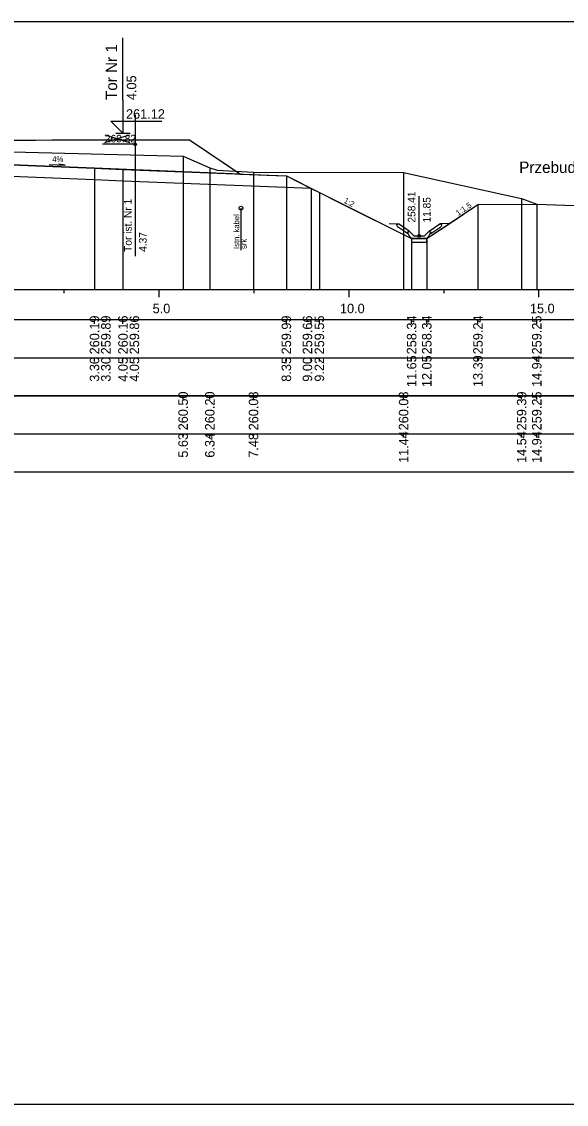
# Model space of a CAD drawing. Extents: x 6516023 to 6560129, y 5513077 to 5529206.
# Drawn here: x 6517581.85 to 6517596.18, y 5514551.66 to 5514580.16 of the extents above; entities that cross this region are included whole.
import ezdxf

# ---------------------------------------------------------------- set-up
doc = ezdxf.new("R2010")
doc.units = 0
for name, color, linetype in [('IR_default', 7, 'Continuous'), ('TOR_PRZEK_P-inne branze', 7, 'Continuous'), ('TOR_PRZEK_P-kable', 7, 'Continuous'), ('TOR_PRZEK_P-komponent', 7, 'Continuous'), ('TOR_PRZEK_P-odwodnienie', 7, 'Continuous'), ('TOR_PRZEK_P-opisy', 7, 'Continuous'), ('TOR_PRZEK_P-tabelka istniejace', 7, 'Continuous'), ('TOR_PRZEK_P-tabelka projektowane', 7, 'Continuous'), ('TOR_PRZEK_P-teren istniejacy', 7, 'Continuous'), ('TOR_PRZEK_P-tory istniejace', 7, 'Continuous'), ('TOR_PRZEK_P-tory projektowane', 7, 'Continuous'), ('TOR_PRZEK_P-uklad odniesienia', 7, 'Continuous'), ('TOR_PRZEK_P-warstwa ochronna I', 7, 'Continuous'), ('TOR_PRZEK_P-warstwa ochronna II', 7, 'Continuous'), ('TOR_RAMKI-ramka+tabelka 1', 7, 'Continuous')]:
    doc.layers.add(name, color=color, linetype=linetype)

msp = doc.modelspace()

# ---------------------------------------------------------------- linework, layer by layer
at = {"layer": 'IR_default'}
msp.add_lwpolyline([(6517581.429, 5514577.04), (6517582.213, 5514577.04), (6517582.64, 5514577.041), (6517582.763, 5514577.041), (6517585.479, 5514577.041), (6517586.263, 5514577.041), (6517587.307, 5514576.345), (6517587.608, 5514576.144), (6517588.543, 5514576.107), (6517588.813, 5514576.096), (6517589.488, 5514575.759), (6517589.683, 5514575.661), (6517590.224, 5514575.391), (6517592.11, 5514574.448), (6517592.199, 5514574.448), (6517592.51, 5514574.448), (6517592.641, 5514574.535), (6517593.095, 5514574.838), (6517593.856, 5514575.346), (6517595.404, 5514575.354)], dxfattribs=at)
at = {"layer": 'TOR_PRZEK_P-kable'}
msp.add_line((6517587.618, 5514575.247), (6517587.618, 5514574.137), dxfattribs=at)
msp.add_circle((6517587.618, 5514575.247), 0.05, dxfattribs=at)
at = {"layer": 'TOR_PRZEK_P-komponent'}
msp.add_lwpolyline([(6517574.213, 5514577.04), (6517577.713, 5514577.04), (6517578.713, 5514577.04), (6517582.213, 5514577.04), (6517582.763, 5514577.041), (6517586.263, 5514577.041), (6517587.608, 5514576.144), (6517583.763, 5514576.298), (6517580.463, 5514576.43), (6517579.713, 5514576.46), (6517578.513, 5514576.508), (6517577.913, 5514576.508), (6517576.713, 5514576.46), (6517575.963, 5514576.43), (6517573.128, 5514576.317)], close=True, dxfattribs=at)
at = {"layer": 'TOR_PRZEK_P-odwodnienie'}
for p, q in [((6517592.31, 5514574.518), (6517592.31, 5514575.562)), ((6517592.001, 5514574.577), (6517591.739, 5514574.751)), ((6517592.045, 5514574.644), (6517591.765, 5514574.83)), ((6517592.574, 5514574.644), (6517592.855, 5514574.83)), ((6517592.619, 5514574.577), (6517592.88, 5514574.751)), ((6517592.012, 5514574.594), (6517592.001, 5514574.577)), ((6517592.002, 5514574.613), (6517592.05, 5514574.637)), ((6517592.045, 5514574.644), (6517592.037, 5514574.631)), ((6517592.17, 5514574.518), (6517592.05, 5514574.637)), ((6517592.12, 5514574.448), (6517592.5, 5514574.448)), ((6517592.17, 5514574.518), (6517592.45, 5514574.518)), ((6517592.45, 5514574.518), (6517592.57, 5514574.637)), ((6517592.57, 5514574.637), (6517592.617, 5514574.613)), ((6517592.574, 5514574.644), (6517592.582, 5514574.631)), ((6517592.607, 5514574.594), (6517592.619, 5514574.577))]:
    msp.add_line(p, q, dxfattribs=at)
for points in [[(6517591.518, 5514574.842), (6517591.765, 5514574.83)], [(6517591.714, 5514574.804), (6517591.765, 5514574.83)], [(6517591.714, 5514574.804), (6517591.739, 5514574.751)], [(6517593.101, 5514574.842), (6517592.855, 5514574.83)], [(6517592.905, 5514574.804), (6517592.855, 5514574.83)], [(6517592.905, 5514574.804), (6517592.88, 5514574.751)], [(6517592.037, 5514574.631), (6517592.001, 5514574.612)], [(6517592.001, 5514574.612), (6517592.012, 5514574.594)], [(6517592.05, 5514574.518), (6517592.002, 5514574.613)], [(6517592.12, 5514574.448), (6517592.05, 5514574.518)], [(6517592.11, 5514574.448), (6517592.109, 5514574.448), (6517592.11, 5514574.448), (6517592.109, 5514574.447), (6517592.11, 5514574.448), (6517592.11, 5514574.447), (6517592.11, 5514574.448), (6517592.11, 5514574.448)], [(6517592.11, 5514574.448), (6517592.109, 5514574.448), (6517592.11, 5514574.448), (6517592.109, 5514574.447), (6517592.11, 5514574.448), (6517592.11, 5514574.447), (6517592.11, 5514574.448), (6517592.11, 5514574.448)], [(6517592.51, 5514574.448), (6517592.11, 5514574.448), (6517592.11, 5514574.348), (6517592.51, 5514574.348), (6517592.51, 5514574.448)], [(6517592.5, 5514574.448), (6517592.57, 5514574.518)], [(6517592.51, 5514574.448), (6517592.509, 5514574.448), (6517592.51, 5514574.448), (6517592.509, 5514574.447), (6517592.51, 5514574.448), (6517592.51, 5514574.447), (6517592.51, 5514574.448), (6517592.51, 5514574.448)], [(6517592.509, 5514574.448), (6517592.509, 5514574.448), (6517592.509, 5514574.448), (6517592.509, 5514574.447), (6517592.509, 5514574.448), (6517592.51, 5514574.447), (6517592.509, 5514574.448), (6517592.51, 5514574.448)], [(6517592.57, 5514574.518), (6517592.617, 5514574.613)], [(6517592.582, 5514574.631), (6517592.618, 5514574.612)], [(6517592.618, 5514574.612), (6517592.607, 5514574.594)]]:
    msp.add_lwpolyline(points, dxfattribs=at)
msp.add_circle((6517592.31, 5514574.518), 0.035, dxfattribs=at)
at = {"layer": 'TOR_PRZEK_P-opisy'}
msp.add_lwpolyline([(6517582.572, 5514576.398), (6517582.99, 5514576.378), (6517582.822, 5514576.407)], dxfattribs=at)
at = {"layer": 'TOR_PRZEK_P-tabelka istniejace'}
for p, q in [((6517586.095, 5514570.206), (6517586.095, 5514570.306)), ((6517586.798, 5514570.206), (6517586.798, 5514570.306)), ((6517587.948, 5514570.206), (6517587.948, 5514570.306)), ((6517591.899, 5514570.206), (6517591.899, 5514570.306)), ((6517595.006, 5514570.206), (6517595.006, 5514570.306)), ((6517595.404, 5514570.206), (6517595.404, 5514570.306)), ((6517541.663, 5514569.306), (6517625.463, 5514569.306)), ((6517586.095, 5514569.206), (6517586.095, 5514569.306)), ((6517586.798, 5514569.206), (6517586.798, 5514569.306)), ((6517587.948, 5514569.206), (6517587.948, 5514569.306)), ((6517591.899, 5514569.206), (6517591.899, 5514569.306)), ((6517595.006, 5514569.206), (6517595.006, 5514569.306)), ((6517595.404, 5514569.206), (6517595.404, 5514569.306))]:
    msp.add_line(p, q, dxfattribs=at)
for points in [[(6517586.095, 5514576.611), (6517586.095, 5514573.306), (6517586.095, 5514573.176), (6517586.095, 5514573.106)], [(6517586.798, 5514576.307), (6517586.798, 5514573.306), (6517586.798, 5514573.176), (6517586.798, 5514573.106)], [(6517587.948, 5514576.19), (6517587.948, 5514573.306), (6517587.948, 5514573.176), (6517587.948, 5514573.106)], [(6517591.899, 5514576.186), (6517591.899, 5514573.306), (6517591.899, 5514573.176), (6517591.899, 5514573.106)], [(6517595.006, 5514575.498), (6517595.006, 5514573.306), (6517595.006, 5514573.176), (6517595.006, 5514573.106)]]:
    msp.add_lwpolyline(points, dxfattribs=at)
msp.add_lwpolyline([(6517541.663, 5514570.306), (6517541.663, 5514568.306), (6517625.463, 5514568.306), (6517625.463, 5514570.306)], close=True, dxfattribs=at)
at = {"layer": 'TOR_PRZEK_P-tabelka projektowane'}
for p, q in [((6517583.763, 5514572.206), (6517583.763, 5514572.306)), ((6517583.763, 5514572.206), (6517583.763, 5514572.306)), ((6517584.513, 5514572.206), (6517584.513, 5514572.306)), ((6517584.513, 5514572.206), (6517584.513, 5514572.306)), ((6517588.813, 5514572.206), (6517588.813, 5514572.306)), ((6517589.465, 5514572.206), (6517589.465, 5514572.306)), ((6517589.682, 5514572.206), (6517589.682, 5514572.306)), ((6517592.11, 5514572.206), (6517592.11, 5514572.306)), ((6517592.509, 5514572.206), (6517592.509, 5514572.306)), ((6517593.856, 5514572.206), (6517593.856, 5514572.306)), ((6517595.404, 5514572.206), (6517595.404, 5514572.306)), ((6517541.663, 5514571.306), (6517625.463, 5514571.306)), ((6517583.763, 5514571.206), (6517583.763, 5514571.306)), ((6517583.763, 5514571.206), (6517583.763, 5514571.306)), ((6517584.513, 5514571.206), (6517584.513, 5514571.306)), ((6517584.513, 5514571.206), (6517584.513, 5514571.306)), ((6517588.813, 5514571.206), (6517588.813, 5514571.306)), ((6517589.465, 5514571.206), (6517589.465, 5514571.306)), ((6517589.682, 5514571.206), (6517589.682, 5514571.306)), ((6517592.11, 5514571.206), (6517592.11, 5514571.306)), ((6517592.509, 5514571.206), (6517592.509, 5514571.306)), ((6517593.856, 5514571.206), (6517593.856, 5514571.306)), ((6517595.404, 5514571.206), (6517595.404, 5514571.306))]:
    msp.add_line(p, q, dxfattribs=at)
for points in [[(6517583.763, 5514576.298), (6517583.763, 5514573.306), (6517583.763, 5514573.176), (6517583.763, 5514573.106)], [(6517584.513, 5514576.268), (6517584.513, 5514573.306), (6517584.513, 5514573.176), (6517584.513, 5514573.106)], [(6517583.763, 5514575.998), (6517583.763, 5514573.306), (6517583.763, 5514573.176), (6517583.763, 5514573.106)], [(6517584.513, 5514575.968), (6517584.513, 5514573.306), (6517584.513, 5514573.176), (6517584.513, 5514573.106)], [(6517588.813, 5514576.096), (6517588.813, 5514573.306), (6517588.813, 5514573.176), (6517588.813, 5514573.106)], [(6517589.465, 5514575.77), (6517589.465, 5514573.306), (6517589.465, 5514573.176), (6517589.465, 5514573.106)], [(6517589.682, 5514575.661), (6517589.682, 5514573.306), (6517589.682, 5514573.176), (6517589.682, 5514573.106)], [(6517593.856, 5514575.339), (6517593.856, 5514573.106)], [(6517595.404, 5514575.354), (6517595.404, 5514573.306), (6517595.404, 5514573.176), (6517595.404, 5514573.106)], [(6517592.11, 5514574.448), (6517592.11, 5514573.306), (6517592.11, 5514573.176), (6517592.11, 5514573.106)], [(6517592.509, 5514574.448), (6517592.509, 5514573.306), (6517592.509, 5514573.176), (6517592.509, 5514573.106)]]:
    msp.add_lwpolyline(points, dxfattribs=at)
msp.add_lwpolyline([(6517541.663, 5514572.306), (6517541.663, 5514570.306), (6517625.463, 5514570.306), (6517625.463, 5514572.306)], close=True, dxfattribs=at)
at = {"layer": 'TOR_PRZEK_P-teren istniejacy'}
msp.add_lwpolyline([(6517566.122, 5514576.24), (6517569.673, 5514576.218), (6517572.488, 5514576.255), (6517572.693, 5514575.872), (6517572.772, 5514575.753), (6517572.846, 5514575.883), (6517573.123, 5514576.256), (6517573.43, 5514576.252), (6517574.409, 5514576.311), (6517575.123, 5514576.736), (6517575.365, 5514576.858), (6517578.134, 5514576.813), (6517586.095, 5514576.611), (6517586.798, 5514576.307), (6517586.996, 5514576.246), (6517587.948, 5514576.19), (6517591.899, 5514576.186), (6517595.006, 5514575.498), (6517595.404, 5514575.354), (6517596.633, 5514575.31)], dxfattribs=at)
at = {"layer": 'TOR_PRZEK_P-tory istniejace'}
for p, q in [((6517584.836, 5514577.702), (6517584.836, 5514573.982)), ((6517584.036, 5514576.974), (6517584.688, 5514577.177)), ((6517584.036, 5514577.177), (6517584.688, 5514576.974)), ((6517584.836, 5514576.927), (6517583.97, 5514576.927))]:
    msp.add_line(p, q, dxfattribs=at)
msp.add_circle((6517584.836, 5514576.927), 0.035, dxfattribs=at)
at = {"layer": 'TOR_PRZEK_P-tory projektowane'}
for p, q in [((6517584.513, 5514578.099), (6517584.513, 5514579.731)), ((6517584.513, 5514578.099), (6517584.513, 5514577.221)), ((6517584.513, 5514577.221), (6517584.194, 5514577.54)), ((6517584.194, 5514577.54), (6517585.538, 5514577.54)), ((6517584.321, 5514577.221), (6517584.705, 5514577.221))]:
    msp.add_line(p, q, dxfattribs=at)
at = {"layer": 'TOR_PRZEK_P-uklad odniesienia'}
for p, q in [((6517545.463, 5514573.106), (6517625.463, 5514573.106)), ((6517582.963, 5514573.006), (6517582.963, 5514573.106)), ((6517585.463, 5514572.906), (6517585.463, 5514573.106)), ((6517587.963, 5514573.006), (6517587.963, 5514573.106)), ((6517590.463, 5514572.906), (6517590.463, 5514573.106)), ((6517592.963, 5514573.006), (6517592.963, 5514573.106)), ((6517595.463, 5514572.906), (6517595.463, 5514573.106))]:
    msp.add_line(p, q, dxfattribs=at)
at = {"layer": 'TOR_PRZEK_P-warstwa ochronna I'}
msp.add_lwpolyline([(6517571.484, 5514575.951), (6517575.963, 5514576.13), (6517576.713, 5514576.16), (6517577.913, 5514576.208), (6517578.513, 5514576.208), (6517579.713, 5514576.16), (6517580.463, 5514576.13), (6517583.763, 5514575.998), (6517584.513, 5514575.968), (6517589.465, 5514575.77)], dxfattribs=at)
at = {"layer": 'TOR_PRZEK_P-warstwa ochronna II'}
msp.add_lwpolyline([(6517566.933, 5514576.235), (6517569.221, 5514574.71), (6517569.621, 5514574.71), (6517571.323, 5514575.844), (6517571.324, 5514575.844), (6517571.963, 5514576.27), (6517575.963, 5514576.43), (6517576.713, 5514576.46), (6517577.913, 5514576.508), (6517578.513, 5514576.508), (6517579.713, 5514576.46), (6517580.463, 5514576.43), (6517583.763, 5514576.298), (6517584.513, 5514576.268), (6517588.813, 5514576.096), (6517589.682, 5514575.661), (6517592.11, 5514574.448), (6517592.509, 5514574.448), (6517593.856, 5514575.346), (6517595.404, 5514575.354)], dxfattribs=at)
at = {"layer": 'TOR_RAMKI-ramka+tabelka 1'}
msp.add_lwpolyline([(6517452.013, 5514580.156), (6517699.513, 5514580.156), (6517699.513, 5514551.656), (6517452.013, 5514551.656)], close=True, dxfattribs=at)

# ---------------------------------------------------------------- texts
at = {"layer": 'TOR_PRZEK_P-inne branze'}
msp.add_text('Przebudowa i budowa układu drogowego', height=0.3, dxfattribs=at).set_placement((6517594.943, 5514576.173))
at = {"layer": 'TOR_PRZEK_P-kable'}
for s, height, p in [('Istn. kabel', 0.14999, (6517587.573, 5514574.173)), ('srk', 0.15, (6517587.767, 5514574.173))]:
    msp.add_text(s, height=height, rotation=90.0511, dxfattribs=at).set_placement(p)
at = {"layer": 'TOR_PRZEK_P-odwodnienie'}
for s, p in [('258.41', (6517592.21, 5514574.868)), ('11.85', (6517592.61, 5514574.868))]:
    msp.add_text(s, height=0.2, rotation=90, dxfattribs=at).set_placement(p)
at = {"layer": 'TOR_PRZEK_P-opisy'}
for s, rotation, p in [('4%', 359.8485, (6517582.651, 5514576.464)), ('1:2', 332.9299, (6517590.309, 5514575.396)), ('1:1,5', 34.0701, (6517593.337, 5514575.038))]:
    msp.add_text(s, height=0.15, rotation=rotation, dxfattribs=at).set_placement(p)
at = {"layer": 'TOR_PRZEK_P-tabelka istniejace'}
for s, p in [('260.50', (6517586.22, 5514569.398)), ('260.20', (6517586.923, 5514569.398)), ('260.08', (6517588.073, 5514569.398)), ('260.08', (6517592.024, 5514569.398)), ('259.39', (6517595.131, 5514569.398)), ('259.25', (6517595.529, 5514569.397)), ('5.63', (6517586.22, 5514568.678)), ('6.34', (6517586.923, 5514568.678)), ('7.48', (6517588.073, 5514568.677)), ('11.44', (6517592.024, 5514568.539)), ('14.54', (6517595.131, 5514568.539)), ('14.94', (6517595.529, 5514568.539))]:
    msp.add_text(s, height=0.25, rotation=90, dxfattribs=at).set_placement(p)
at = {"layer": 'TOR_PRZEK_P-tabelka projektowane'}
for s, p in [('260.19', (6517583.888, 5514571.398)), ('259.89', (6517584.188, 5514571.398)), ('260.16', (6517584.638, 5514571.398)), ('259.86', (6517584.938, 5514571.398)), ('259.99', (6517588.938, 5514571.398)), ('259.66', (6517589.493, 5514571.398)), ('259.55', (6517589.807, 5514571.397)), ('258.34', (6517592.235, 5514571.399)), ('258.34', (6517592.634, 5514571.399)), ('259.24', (6517593.981, 5514571.399)), ('259.25', (6517595.529, 5514571.397)), ('3.30', (6517583.888, 5514570.678)), ('3.30', (6517584.188, 5514570.678)), ('4.05', (6517584.638, 5514570.677)), ('4.05', (6517584.938, 5514570.677)), ('8.35', (6517588.938, 5514570.677)), ('9.00', (6517589.493, 5514570.678)), ('9.22', (6517589.807, 5514570.68)), ('11.65', (6517592.235, 5514570.537)), ('12.05', (6517592.634, 5514570.537)), ('13.39', (6517593.981, 5514570.538)), ('14.94', (6517595.529, 5514570.539))]:
    msp.add_text(s, height=0.25, rotation=90, dxfattribs=at).set_placement(p)
at = {"layer": 'TOR_PRZEK_P-tory istniejace'}
msp.add_text('260.82', height=0.2, dxfattribs=at).set_placement((6517584.036, 5514576.977))
for s, rotation, p in [('Tor ist. Nr 1', 90.0511, (6517584.742, 5514574.096)), ('4.37', 90, (6517585.136, 5514574.097))]:
    msp.add_text(s, height=0.2, rotation=rotation, dxfattribs=at).set_placement(p)
at = {"layer": 'TOR_PRZEK_P-tory projektowane'}
for s, height, p in [('Tor Nr 1', 0.3, (6517584.358, 5514578.093)), ('4.05', 0.25, (6517584.863, 5514578.091))]:
    msp.add_text(s, height=height, rotation=90, dxfattribs=at).set_placement(p)
msp.add_text('261.12', height=0.25, dxfattribs=at).set_placement((6517584.593, 5514577.601))
at = {"layer": 'TOR_PRZEK_P-uklad odniesienia'}
for s, p in [('5.0', (6517585.294, 5514572.481)), ('10.0', (6517590.224, 5514572.481)), ('15.0', (6517595.224, 5514572.481))]:
    msp.add_text(s, height=0.25, dxfattribs=at).set_placement(p)

doc.saveas('drawing.dxf')
